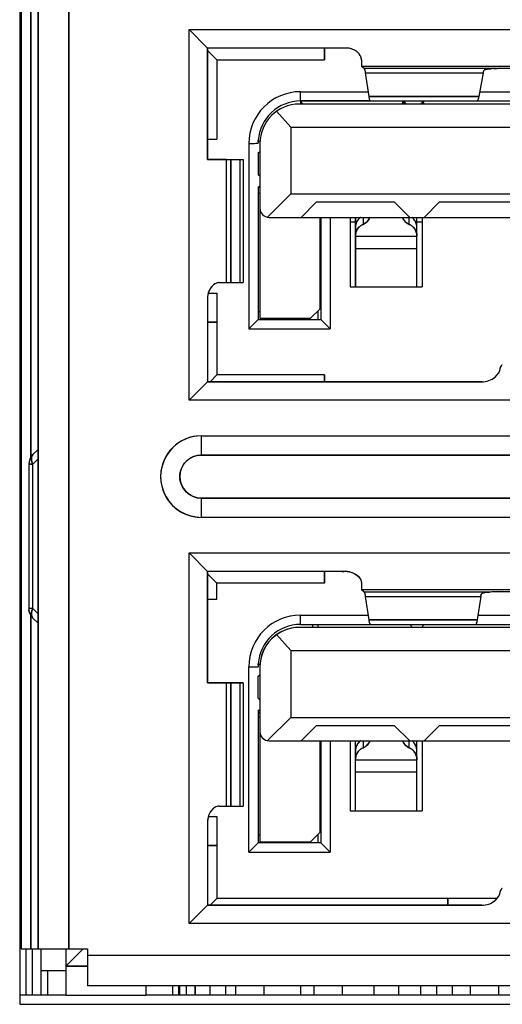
# Model space of a CAD drawing. Header units: millimetres. Extents: x 0 to 1750, y -1720 to 477.
# Tile 297 of 317: x 681 to 689, y -69 to -53. Entities that reach past the tile are written whole.
import ezdxf

# ---------------------------------------------------------------- set-up
doc = ezdxf.new("R2010")
doc.units = ezdxf.units.MM
doc.header["$LTSCALE"] = 92.51
for name, color, linetype in [('101305744_DXF_CONTINUOUS_LINE', 7, 'CONTINUOUS'), ('_101305744_1DXF_CONTINUOUS_LINE', 7, 'CONTINUOUS'), ('DE-11-072043DXF_CONTINUOUS_LINE', 7, 'CONTINUOUS'), ('DE-19-009523DXF_CONTINUOUS_LINE', 7, 'CONTINUOUS'), ('MANIFOLD_SOLDXF_CONTINUOUS_LINE', 7, 'CONTINUOUS'), ('SOT457_M_1_1DXF_CONTINUOUS_LINE', 7, 'CONTINUOUS')]:
    doc.layers.add(name, color=color, linetype=linetype)

msp = doc.modelspace()

# ---------------------------------------------------------------- linework, layer by layer
at = {"layer": '101305744_DXF_CONTINUOUS_LINE'}
for p, q in [((681.741, -38.893), (681.741, -68.505)), ((681.241, -68.505), (681.241, -39.284)), ((680.966, -39.805), (680.966, -68.505)), ((681.123, -48.392), (681.123, -60.519)), ((683.691, -59.595), (683.691, -53.575)), ((683.991, -53.875), (683.691, -53.575)), ((683.691, -53.575), (697.091, -53.575)), ((683.991, -53.875), (683.991, -55.685)), ((686.241, -53.875), (683.991, -53.875)), ((685.891, -53.875), (685.891, -54.065)), ((684.141, -54.065), (683.991, -53.915)), ((684.141, -54.065), (684.141, -55.355)), ((684.141, -54.065), (685.891, -54.065)), ((686.491, -54.065), (686.491, -54.174)), ((686.533, -54.21), (686.491, -54.174)), ((694.491, -54.174), (686.491, -54.174)), ((688.606, -54.21), (686.533, -54.21)), ((686.535, -54.213), (686.538, -54.217)), ((686.614, -54.664), (686.553, -54.28)), ((686.553, -54.28), (688.466, -54.28)), ((688.466, -54.28), (688.394, -54.664)), ((685.501, -54.735), (685.501, -54.585)), ((685.501, -54.585), (686.601, -54.585)), ((686.614, -54.664), (688.394, -54.664)), ((688.408, -54.585), (692.573, -54.585)), ((695.301, -54.785), (685.481, -54.785)), ((685.501, -54.735), (685.501, -54.785)), ((685.539, -54.785), (685.501, -54.735)), ((685.501, -54.735), (689.176, -54.735)), ((686.637, -54.735), (686.636, -54.735)), ((687.151, -54.785), (687.171, -54.735)), ((687.171, -54.735), (687.171, -54.785)), ((687.171, -54.735), (687.208, -54.785)), ((687.491, -54.735), (687.453, -54.785)), ((687.491, -54.735), (687.491, -54.785)), ((687.51, -54.785), (687.491, -54.735)), ((688.367, -54.735), (688.366, -54.735)), ((685.112, -54.902), (685.341, -55.16)), ((685.341, -55.16), (685.341, -56.245)), ((685.341, -55.16), (695.441, -55.16)), ((683.991, -55.355), (684.141, -55.355)), ((684.661, -55.425), (684.661, -58.435)), ((684.812, -55.376), (684.811, -55.4)), ((684.812, -55.376), (684.841, -55.394)), ((684.841, -55.425), (684.841, -58.265)), ((684.811, -55.575), (684.841, -55.556)), ((684.811, -55.575), (684.811, -55.935)), ((683.991, -55.685), (684.291, -55.685)), ((684.291, -55.685), (684.291, -57.685)), ((684.307, -55.685), (684.568, -55.685)), ((684.367, -57.685), (684.367, -55.685)), ((684.521, -57.685), (684.521, -55.685)), ((684.568, -55.685), (684.568, -57.685)), ((684.841, -55.954), (684.811, -55.935)), ((684.811, -56.135), (684.841, -56.116)), ((684.811, -56.135), (684.811, -58.285)), ((684.811, -56.135), (684.841, -56.135)), ((684.811, -56.235), (684.841, -56.235)), ((685.341, -56.245), (684.963, -56.623)), ((685.341, -56.245), (695.441, -56.245)), ((685.758, -56.375), (685.508, -56.625)), ((685.758, -56.375), (687.023, -56.375)), ((687.273, -56.625), (687.023, -56.375)), ((687.758, -56.375), (687.508, -56.625)), ((687.758, -56.375), (689.023, -56.375)), ((684.991, -56.625), (695.791, -56.625)), ((685.811, -56.625), (685.811, -58.115)), ((685.831, -56.632), (685.811, -56.666)), ((685.811, -56.697), (685.831, -56.697)), ((685.831, -56.625), (685.831, -58.285)), ((685.981, -56.625), (685.981, -58.435)), ((686.306, -56.625), (686.306, -57.755)), ((686.306, -56.697), (686.391, -56.697)), ((686.391, -57.755), (686.391, -56.625)), ((686.516, -56.625), (686.516, -56.74)), ((687.266, -56.74), (687.266, -56.625)), ((687.391, -57.755), (687.391, -56.625)), ((687.391, -56.697), (687.476, -56.697)), ((687.476, -56.625), (687.476, -57.755)), ((686.391, -56.933), (687.391, -56.933)), ((686.391, -57.13), (687.391, -57.13)), ((684.18, -57.685), (684.291, -57.685)), ((684.292, -57.685), (684.568, -57.685)), ((684.002, -57.855), (684.141, -57.855)), ((684.141, -57.855), (684.141, -59.185)), ((686.306, -57.755), (687.476, -57.755)), ((683.991, -57.935), (683.991, -59.295)), ((684.811, -58.155), (684.841, -58.155)), ((685.661, -58.265), (685.811, -58.115)), ((685.781, -58.145), (685.781, -58.285)), ((683.991, -58.325), (684.141, -58.325)), ((684.661, -58.435), (684.811, -58.285)), ((684.811, -58.285), (685.831, -58.285)), ((684.841, -58.265), (685.661, -58.265)), ((685.066, -58.265), (685.051, -58.285)), ((685.351, -58.285), (685.336, -58.265)), ((685.981, -58.435), (685.831, -58.285)), ((684.661, -58.435), (685.981, -58.435)), ((683.691, -59.595), (683.991, -59.295)), ((683.991, -59.295), (688.443, -59.295)), ((684.031, -59.295), (684.141, -59.185)), ((685.891, -59.185), (684.141, -59.185)), ((685.891, -59.185), (685.891, -59.295)), ((697.091, -59.595), (683.691, -59.595)), ((683.891, -60.485), (683.891, -60.173)), ((683.891, -60.173), (696.891, -60.173)), ((681.155, -60.479), (681.241, -60.393)), ((681.153, -60.634), (681.241, -60.547)), ((696.891, -60.485), (683.891, -60.485)), ((681.091, -60.634), (681.091, -62.976)), ((681.091, -60.634), (681.153, -60.634)), ((681.153, -62.976), (681.153, -60.634)), ((683.891, -61.497), (683.891, -61.185)), ((683.891, -61.185), (696.891, -61.185)), ((696.891, -61.497), (683.891, -61.497)), ((683.691, -68.095), (683.691, -62.075)), ((683.691, -62.075), (683.991, -62.375)), ((683.691, -62.075), (697.091, -62.075)), ((683.991, -62.375), (683.991, -64.185)), ((686.241, -62.375), (683.991, -62.375)), ((684.141, -62.565), (683.991, -62.415)), ((685.891, -62.375), (685.891, -62.565)), ((684.141, -62.825), (684.141, -62.565)), ((685.891, -62.565), (684.141, -62.565)), ((686.491, -62.565), (686.491, -62.674)), ((686.533, -62.71), (686.491, -62.674)), ((694.491, -62.674), (686.491, -62.674)), ((683.991, -62.825), (684.141, -62.825)), ((688.567, -62.71), (686.533, -62.71)), ((686.535, -62.713), (686.538, -62.717)), ((686.614, -63.164), (686.553, -62.78)), ((686.553, -62.78), (688.428, -62.78)), ((688.428, -62.78), (688.368, -63.164)), ((681.153, -62.976), (681.091, -62.976)), ((681.241, -63.063), (681.153, -62.976)), ((681.123, -63.091), (681.123, -68.505)), ((681.155, -63.132), (681.241, -63.217)), ((685.501, -63.235), (685.501, -63.085)), ((685.501, -63.085), (686.601, -63.085)), ((688.38, -63.085), (692.601, -63.085)), ((695.301, -63.285), (685.481, -63.285)), ((685.501, -63.235), (689.276, -63.235)), ((685.701, -63.285), (685.701, -63.235)), ((685.781, -63.235), (685.781, -63.285)), ((686.614, -63.164), (688.368, -63.164)), ((686.637, -63.235), (686.636, -63.235)), ((687.316, -63.285), (687.276, -63.235)), ((687.506, -63.235), (687.465, -63.285)), ((688.346, -63.235), (688.344, -63.235)), ((688.367, -63.166), (688.363, -63.188)), ((685.112, -63.402), (685.341, -63.66)), ((685.341, -63.66), (685.341, -64.745)), ((685.341, -63.66), (695.441, -63.66)), ((684.661, -66.935), (684.661, -63.925)), ((684.812, -63.876), (684.811, -63.9)), ((684.841, -63.894), (684.812, -63.876)), ((684.841, -63.925), (684.841, -66.765)), ((684.811, -64.075), (684.841, -64.056)), ((684.811, -64.435), (684.811, -64.075)), ((683.991, -64.185), (684.291, -64.185)), ((684.291, -64.185), (684.291, -66.185)), ((684.307, -64.185), (684.568, -64.185)), ((684.367, -66.185), (684.367, -64.185)), ((684.521, -66.185), (684.521, -64.185)), ((684.568, -64.185), (684.568, -66.185)), ((684.811, -64.435), (684.841, -64.454)), ((684.811, -64.635), (684.841, -64.616)), ((684.811, -64.635), (684.811, -66.785)), ((684.811, -64.635), (684.841, -64.635)), ((684.811, -64.735), (684.84, -64.735)), ((685.341, -64.745), (684.963, -65.123)), ((685.341, -64.745), (695.441, -64.745)), ((685.758, -64.875), (685.508, -65.125)), ((685.758, -64.875), (687.023, -64.875)), ((687.273, -65.125), (687.023, -64.875)), ((687.758, -64.875), (687.508, -65.125)), ((687.758, -64.875), (689.023, -64.875)), ((684.991, -65.125), (695.791, -65.125)), ((685.811, -65.125), (685.811, -66.615)), ((685.831, -65.125), (685.831, -66.785)), ((685.981, -65.125), (685.981, -66.935)), ((686.306, -65.125), (686.306, -66.265)), ((686.391, -66.265), (686.391, -65.125)), ((686.516, -65.125), (686.516, -65.24)), ((687.266, -65.24), (687.266, -65.125)), ((687.391, -66.265), (687.391, -65.125)), ((687.476, -65.125), (687.476, -66.265)), ((686.391, -65.433), (687.391, -65.433)), ((686.391, -65.63), (687.391, -65.63)), ((684.18, -66.185), (684.291, -66.185)), ((684.292, -66.185), (684.568, -66.185)), ((684.002, -66.355), (684.141, -66.355)), ((684.141, -66.355), (684.141, -67.685)), ((686.306, -66.265), (687.476, -66.265)), ((683.991, -66.435), (683.991, -67.795)), ((684.811, -66.655), (684.841, -66.655)), ((685.661, -66.765), (685.811, -66.615)), ((685.781, -66.645), (685.781, -66.785)), ((683.991, -66.825), (684.141, -66.825)), ((684.661, -66.935), (684.811, -66.785)), ((685.831, -66.785), (684.811, -66.785)), ((684.841, -66.765), (685.661, -66.765)), ((685.066, -66.765), (685.051, -66.785)), ((685.336, -66.765), (685.351, -66.785)), ((685.558, -66.765), (685.553, -66.785)), ((685.981, -66.935), (685.831, -66.785)), ((684.661, -66.935), (685.981, -66.935)), ((683.691, -68.095), (683.991, -67.795)), ((683.991, -67.795), (688.443, -67.795)), ((684.031, -67.795), (684.141, -67.685)), ((688.693, -67.685), (684.141, -67.685)), ((687.891, -67.685), (687.891, -67.795)), ((697.091, -68.095), (683.691, -68.095)), ((680.966, -68.505), (682.041, -68.505)), ((681.041, -68.505), (681.041, -69.255)), ((681.141, -68.505), (681.141, -69.255)), ((681.291, -68.855), (681.291, -68.505)), ((681.691, -68.505), (681.691, -69.255)), ((681.691, -68.785), (681.97, -68.505)), ((682.041, -68.505), (682.041, -69.105)), ((681.726, -68.75), (681.761, -68.715)), ((682.041, -68.605), (698.741, -68.605)), ((681.291, -69.255), (681.291, -68.855)), ((681.291, -68.855), (681.691, -68.855)), ((681.391, -68.855), (681.391, -69.255)), ((681.691, -68.785), (681.692, -68.784)), ((682.041, -68.785), (681.691, -68.785)), ((681.692, -68.784), (681.713, -68.763)), ((698.741, -69.105), (682.041, -69.105)), ((682.991, -69.105), (682.991, -69.255)), ((683.421, -69.105), (683.421, -69.255)), ((683.541, -69.255), (683.541, -69.105)), ((683.641, -69.105), (683.641, -69.255)), ((683.791, -69.105), (683.791, -69.255)), ((684.446, -69.105), (684.446, -69.255)), ((684.906, -69.105), (684.906, -69.255)), ((685.501, -69.105), (685.501, -69.255)), ((685.716, -69.105), (685.716, -69.255)), ((686.176, -69.105), (686.176, -69.255)), ((686.691, -69.105), (686.691, -69.255)), ((687.091, -69.105), (687.091, -69.255)), ((687.446, -69.105), (687.446, -69.255)), ((688.256, -69.105), (688.256, -69.255)), ((688.716, -69.105), (688.716, -69.255)), ((681.691, -69.255), (682.991, -69.255))]:
    msp.add_line(p, q, dxfattribs=at)
msp.add_lwpolyline([(681.889, -68.586), (681.921, -68.554), (681.955, -68.52), (681.97, -68.505)], dxfattribs=at)
for centre, radius, start, end in [((686.238, -54.188), 0.313, 86.7623, 89.5223), ((686.248, -54.148), 0.271, 56.4651, 60.4902), ((686.25, -54.145), 0.267, 54.3053, 56.458), ((686.252, -54.141), 0.263, 51.7548, 54.3074), ((686.257, -54.136), 0.256, 48.7482, 51.7586), ((686.262, -54.13), 0.248, 46.5674, 48.7451), ((686.268, -54.123), 0.239, 43.9761, 46.5712), ((688.809, -54.336), 0.346, 165.379, 166.4592), ((688.731, -57.802), 3.594, 91.6108, 91.9901), ((688.748, -58.413), 4.205, 91.2766, 91.6128), ((688.758, -58.824), 4.617, 91.1185, 91.2796), ((688.766, -59.266), 5.058, 90.6675, 91.1149), ((688.77, -59.587), 5.38, 90.5262, 90.6717), ((685.501, -55.425), 0.84, 90, 180), ((685.501, -55.425), 0.69, 90, 175.9348), ((685.481, -55.425), 0.64, 90, 180), ((686.7, -54.694), 0.0786, 200.8346, 201.7635), ((688.314, -54.693), 0.0705, 334.0964, 335.5097), ((688.199, -54.65), 0.193, 342.2004, 342.6261), ((684.991, -56.475), 0.15, 180, 270), ((686.592, -56.921), 0.196, 112.7677, 118.4919), ((687.346, -56.551), 0.204, 202.7056, 208.4497), ((687.19, -56.921), 0.196, 61.5081, 67.2328), ((684.276, -57.935), 0.285, 174.9779, 180.0059), ((688.848, -59.078), 0.0969, 138.0282, 139.8767), ((683.891, -60.835), 0.662, 90, 270), ((681.309, -60.635), 0.219, 169.3817, 174.5516), ((681.315, -60.636), 0.224, 159.6457, 169.3693), ((681.316, -60.637), 0.226, 154.5282, 159.6611), ((681.314, -60.636), 0.224, 144.8042, 154.545), ((681.309, -60.632), 0.218, 139.6447, 144.7901), ((681.306, -60.629), 0.213, 135.0538, 139.6434), ((683.891, -60.835), 0.35, 90, 270), ((681.304, -60.634), 0.213, 174.5495, 179.9428), ((686.238, -62.648), 0.273, 87.5261, 89.5169), ((686.394, -62.566), 0.0965, 0.873, 3.2095), ((688.843, -62.837), 0.419, 167.9407, 168.7997), ((688.698, -66.483), 3.775, 91.3972, 91.9746), ((688.713, -67.091), 4.384, 91.2704, 91.4092), ((688.721, -67.459), 4.752, 90.9534, 91.2683), ((688.729, -67.955), 5.248, 90.5128, 90.953), ((681.303, -62.976), 0.213, 180.0536, 184.6511), ((681.392, -63.093), 0.266, 153.9007, 158.6812), ((681.306, -62.982), 0.213, 220.3771, 224.9465), ((685.501, -63.925), 0.84, 90, 180), ((685.501, -63.925), 0.69, 90, 175.9348), ((685.481, -63.925), 0.64, 90, 180), ((686.7, -63.194), 0.0786, 200.8346, 201.7635), ((688.282, -63.194), 0.0779, 338.0085, 339.2609), ((688.144, -63.152), 0.222, 345.0324, 345.4358), ((687.54, -63.033), 0.838, 350.8848, 351.032), ((684.676, -64.365), 0.34, 293.4133, 299.1003), ((684.991, -64.975), 0.15, 180, 270), ((687.354, -65.047), 0.214, 202.9755, 208.4694), ((686.587, -65.412), 0.186, 112.5821, 118.5848), ((687.194, -65.412), 0.186, 61.4151, 67.4178), ((688.848, -67.578), 0.0969, 138.0282, 139.8771)]:
    msp.add_arc(centre, radius, start, end, dxfattribs=at)
for points in [[(686.381, -53.912), (686.343, -53.891), (686.299, -53.878), (686.256, -53.876)], [(686.549, -54.256), (686.55, -54.264), (686.552, -54.272), (686.553, -54.28)], [(688.466, -54.28), (688.468, -54.272), (688.47, -54.263), (688.472, -54.255)], [(688.473, -54.248), (688.474, -54.246), (688.475, -54.243), (688.477, -54.24)], [(688.477, -54.24), (688.479, -54.238), (688.481, -54.235), (688.484, -54.233)], [(688.394, -54.664), (688.392, -54.672), (688.39, -54.68), (688.388, -54.688)], [(686.627, -54.722), (686.625, -54.718), (686.624, -54.713), (686.622, -54.708)], [(688.377, -54.724), (688.376, -54.726), (688.374, -54.729), (688.372, -54.732)], [(688.383, -54.709), (688.381, -54.713), (688.38, -54.718), (688.378, -54.722)], [(688.388, -54.688), (688.387, -54.695), (688.385, -54.701), (688.383, -54.707)], [(684.661, -55.425), (684.711, -55.423), (684.761, -55.424), (684.811, -55.422)], [(684.811, -55.4), (684.811, -55.407), (684.811, -55.415), (684.811, -55.422)], [(686.498, -56.748), (686.481, -56.758), (686.465, -56.769), (686.452, -56.783)], [(687.33, -56.783), (687.316, -56.769), (687.3, -56.758), (687.283, -56.748)], [(686.452, -56.783), (686.433, -56.802), (686.418, -56.825), (686.407, -56.849)], [(687.374, -56.849), (687.364, -56.825), (687.348, -56.802), (687.33, -56.783)], [(688.741, -59.077), (688.745, -59.066), (688.75, -59.055), (688.756, -59.044)], [(681.137, -60.593), (681.136, -60.587), (681.134, -60.58), (681.133, -60.573)], [(681.153, -60.634), (681.147, -60.621), (681.141, -60.607), (681.137, -60.593)], [(686.549, -62.756), (686.55, -62.764), (686.552, -62.772), (686.553, -62.78)], [(688.428, -62.78), (688.429, -62.772), (688.431, -62.764), (688.433, -62.756)], [(688.434, -62.75), (688.434, -62.747), (688.436, -62.744), (688.437, -62.741)], [(688.437, -62.741), (688.439, -62.738), (688.441, -62.736), (688.444, -62.734)], [(681.091, -62.993), (681.095, -63.039), (681.114, -63.084), (681.144, -63.119)], [(681.133, -63.037), (681.135, -63.023), (681.139, -63.01), (681.144, -62.997)], [(686.627, -63.222), (686.625, -63.218), (686.624, -63.213), (686.622, -63.208)], [(688.354, -63.224), (688.353, -63.226), (688.352, -63.229), (688.35, -63.232)], [(688.359, -63.209), (688.357, -63.213), (688.356, -63.218), (688.355, -63.222)], [(688.363, -63.188), (688.362, -63.194), (688.361, -63.201), (688.359, -63.207)], [(684.661, -63.925), (684.711, -63.923), (684.761, -63.924), (684.811, -63.922)], [(684.811, -63.9), (684.811, -63.907), (684.811, -63.915), (684.811, -63.922)], [(686.452, -65.283), (686.433, -65.302), (686.418, -65.325), (686.407, -65.349)], [(686.498, -65.248), (686.481, -65.258), (686.465, -65.269), (686.452, -65.283)], [(687.329, -65.283), (687.316, -65.269), (687.3, -65.258), (687.283, -65.248)], [(687.374, -65.349), (687.363, -65.325), (687.348, -65.302), (687.329, -65.283)], [(688.741, -67.577), (688.745, -67.566), (688.75, -67.555), (688.756, -67.544)]]:
    msp.add_open_spline(points, degree=3, dxfattribs=at)
for points, knots in [([(686.491, -54.065), (686.49, -54.056), (686.485, -54.016), (686.462, -53.98), (686.44, -53.957)], [0, 0, 0, 0, 0.213719, 1, 1, 1, 1]), ([(692.26, -54.208), (691.966, -54.205), (690.787, -54.197), (689.607, -54.2), (688.721, -54.208)], [0, 0, 0, 0, 0.24902, 1, 1, 1, 1]), ([(686.533, -54.21), (686.533, -54.21), (686.534, -54.211), (686.535, -54.212), (686.535, -54.213)], [0, 0, 0, 0, 0.464146, 1, 1, 1, 1]), ([(686.538, -54.217), (686.539, -54.219), (686.544, -54.232), (686.547, -54.245), (686.549, -54.256)], [0, 0, 0, 0, 0.179334, 1, 1, 1, 1]), ([(688.484, -54.233), (688.497, -54.223), (688.54, -54.213), (688.581, -54.211), (688.606, -54.21)], [0, 0, 0, 0, 0.38903, 1, 1, 1, 1]), ([(686.622, -54.708), (686.622, -54.705), (686.618, -54.691), (686.615, -54.675), (686.614, -54.664)], [0, 0, 0, 0, 0.207934, 1, 1, 1, 1]), ([(686.636, -54.735), (686.635, -54.735), (686.631, -54.732), (686.629, -54.727), (686.627, -54.723)], [0, 0, 0, 0, 0.165148, 1, 1, 1, 1]), ([(688.372, -54.732), (688.371, -54.732), (688.37, -54.734), (688.368, -54.735), (688.367, -54.735)], [0, 0, 0, 0, 0.551698, 1, 1, 1, 1]), ([(686.474, -56.625), (686.45, -56.644), (686.406, -56.695), (686.392, -56.761), (686.391, -56.795)], [0, 0, 0, 0, 0.474562, 1, 1, 1, 1]), ([(686.624, -56.63), (686.619, -56.643), (686.594, -56.689), (686.551, -56.725), (686.516, -56.74)], [0, 0, 0, 0, 0.263948, 1, 1, 1, 1]), ([(687.266, -56.74), (687.235, -56.727), (687.197, -56.697), (687.172, -56.659), (687.166, -56.649)], [0, 0, 0, 0, 0.738397, 1, 1, 1, 1]), ([(687.391, -56.795), (687.39, -56.761), (687.376, -56.695), (687.332, -56.644), (687.307, -56.625)], [0, 0, 0, 0, 0.525437, 1, 1, 1, 1]), ([(686.407, -56.849), (686.405, -56.856), (686.395, -56.883), (686.391, -56.911), (686.391, -56.933)], [0, 0, 0, 0, 0.238723, 1, 1, 1, 1]), ([(687.391, -56.933), (687.39, -56.926), (687.389, -56.897), (687.382, -56.869), (687.374, -56.849)], [0, 0, 0, 0, 0.264799, 1, 1, 1, 1]), ([(684.18, -57.685), (684.136, -57.685), (684.037, -57.749), (683.997, -57.851), (683.992, -57.91)], [0, 0, 0, 0, 0.430562, 1, 1, 1, 1]), ([(688.443, -59.295), (688.519, -59.295), (688.652, -59.253), (688.739, -59.132), (688.741, -59.077)], [0, 0, 0, 0, 0.580382, 1, 1, 1, 1]), ([(688.756, -59.044), (688.757, -59.041), (688.763, -59.031), (688.769, -59.022), (688.774, -59.016)], [0, 0, 0, 0, 0.275871, 1, 1, 1, 1]), ([(681.133, -60.573), (681.131, -60.564), (681.128, -60.531), (681.138, -60.495), (681.155, -60.479)], [0, 0, 0, 0, 0.287936, 1, 1, 1, 1]), ([(686.25, -62.375), (686.311, -62.378), (686.419, -62.414), (686.488, -62.514), (686.49, -62.561)], [0, 0, 0, 0, 0.566043, 1, 1, 1, 1]), ([(686.533, -62.71), (686.533, -62.71), (686.534, -62.711), (686.535, -62.712), (686.535, -62.713)], [0, 0, 0, 0, 0.464146, 1, 1, 1, 1]), ([(686.538, -62.717), (686.539, -62.719), (686.544, -62.732), (686.547, -62.745), (686.549, -62.756)], [0, 0, 0, 0, 0.179334, 1, 1, 1, 1]), ([(688.444, -62.734), (688.456, -62.724), (688.5, -62.713), (688.541, -62.711), (688.567, -62.71)], [0, 0, 0, 0, 0.386689, 1, 1, 1, 1]), ([(692.299, -62.708), (691.998, -62.705), (690.793, -62.697), (689.588, -62.7), (688.683, -62.708)], [0, 0, 0, 0, 0.249058, 1, 1, 1, 1]), ([(681.155, -63.132), (681.15, -63.126), (681.13, -63.099), (681.128, -63.062), (681.133, -63.037)], [0, 0, 0, 0, 0.226151, 1, 1, 1, 1]), ([(686.622, -63.208), (686.622, -63.205), (686.618, -63.191), (686.615, -63.175), (686.614, -63.164)], [0, 0, 0, 0, 0.207934, 1, 1, 1, 1]), ([(686.636, -63.235), (686.635, -63.235), (686.631, -63.232), (686.629, -63.227), (686.627, -63.223)], [0, 0, 0, 0, 0.165148, 1, 1, 1, 1]), ([(688.35, -63.232), (688.349, -63.232), (688.348, -63.234), (688.346, -63.235), (688.346, -63.235)], [0, 0, 0, 0, 0.564896, 1, 1, 1, 1]), ([(686.474, -65.125), (686.45, -65.143), (686.406, -65.194), (686.391, -65.26), (686.391, -65.295)], [0, 0, 0, 0, 0.468672, 1, 1, 1, 1]), ([(686.624, -65.13), (686.618, -65.143), (686.594, -65.189), (686.551, -65.225), (686.516, -65.24)], [0, 0, 0, 0, 0.268277, 1, 1, 1, 1]), ([(687.266, -65.24), (687.256, -65.236), (687.215, -65.215), (687.183, -65.179), (687.166, -65.149)], [0, 0, 0, 0, 0.239844, 1, 1, 1, 1]), ([(687.391, -65.295), (687.39, -65.26), (687.375, -65.194), (687.331, -65.143), (687.307, -65.125)], [0, 0, 0, 0, 0.53133, 1, 1, 1, 1]), ([(686.407, -65.349), (686.405, -65.356), (686.395, -65.382), (686.391, -65.411), (686.391, -65.433)], [0, 0, 0, 0, 0.23766, 1, 1, 1, 1]), ([(687.391, -65.433), (687.39, -65.426), (687.389, -65.397), (687.382, -65.369), (687.374, -65.349)], [0, 0, 0, 0, 0.265832, 1, 1, 1, 1]), ([(684.18, -66.185), (684.132, -66.185), (684.027, -66.258), (683.991, -66.372), (683.991, -66.435)], [0, 0, 0, 0, 0.431466, 1, 1, 1, 1]), ([(688.443, -67.795), (688.519, -67.795), (688.652, -67.753), (688.739, -67.632), (688.741, -67.577)], [0, 0, 0, 0, 0.580382, 1, 1, 1, 1]), ([(688.756, -67.544), (688.757, -67.541), (688.763, -67.531), (688.769, -67.522), (688.774, -67.516)], [0, 0, 0, 0, 0.275871, 1, 1, 1, 1])]:
    msp.add_open_spline(points, degree=3, knots=knots, dxfattribs=at)
at = {"layer": '_101305744_1DXF_CONTINUOUS_LINE'}
for p, q in [((681.241, -60.393), (681.155, -60.479)), ((681.153, -60.634), (681.241, -60.547)), ((681.091, -60.634), (681.091, -62.976)), ((681.153, -60.634), (681.091, -60.634)), ((681.153, -62.976), (681.153, -60.634)), ((681.153, -62.976), (681.091, -62.976)), ((681.241, -63.063), (681.153, -62.976)), ((681.155, -63.132), (681.241, -63.217)), ((681.041, -68.505), (681.041, -69.255)), ((681.141, -68.505), (681.141, -69.255)), ((681.291, -69.255), (681.291, -68.855)), ((683.541, -69.255), (683.541, -69.105)), ((683.641, -69.105), (683.641, -69.255)), ((683.791, -69.255), (683.791, -69.105))]:
    msp.add_line(p, q, dxfattribs=at)
for centre, radius, start, end in [((681.309, -60.635), 0.218, 170.2109, 174.5547), ((681.314, -60.636), 0.224, 160.4552, 169.3723), ((681.311, -60.635), 0.221, 169.3909, 170.2174), ((681.316, -60.637), 0.226, 159.6612, 160.4693), ((681.316, -60.637), 0.226, 155.3354, 159.661), ((681.316, -60.637), 0.226, 154.5274, 155.3351), ((681.314, -60.636), 0.224, 145.625, 154.5414), ((681.312, -60.634), 0.221, 144.7806, 145.6064), ((681.31, -60.632), 0.218, 140.4442, 144.7871), ((681.308, -60.631), 0.216, 139.6346, 140.4373), ((681.306, -60.629), 0.213, 135.0535, 139.6432), ((681.208, -60.532), 0.0752, 135, 135.5382), ((681.306, -60.635), 0.216, 174.5615, 175.3639), ((681.303, -60.634), 0.213, 175.3553, 179.9465), ((681.303, -62.976), 0.213, 180.0536, 184.6511), ((681.306, -62.982), 0.213, 220.3771, 224.9466), ((681.209, -63.078), 0.0757, 219.0759, 224.9896)]:
    msp.add_arc(centre, radius, start, end, dxfattribs=at)
for points, knots in [([(681.155, -60.479), (681.147, -60.487), (681.134, -60.508), (681.128, -60.547), (681.135, -60.59), (681.146, -60.619), (681.153, -60.634)], [0, 0, 0, 0, 0.206031, 0.435331, 0.699858, 1, 1, 1, 1]), ([(681.153, -62.976), (681.146, -62.99), (681.136, -63.018), (681.129, -63.059), (681.132, -63.096), (681.143, -63.118), (681.15, -63.126)], [0, 0, 0, 0, 0.297737, 0.562313, 0.79336, 1, 1, 1, 1])]:
    msp.add_open_spline(points, degree=3, knots=knots, dxfattribs=at)
msp.add_open_spline([(681.144, -63.119), (681.114, -63.084), (681.095, -63.039), (681.091, -62.993)], degree=3, dxfattribs=at)
at = {"layer": 'DE-11-072043DXF_CONTINUOUS_LINE'}
for p, q in [((680.941, -37.905), (680.941, -69.405)), ((680.941, -69.405), (699.841, -69.405))]:
    msp.add_line(p, q, dxfattribs=at)
at = {"layer": 'DE-19-009523DXF_CONTINUOUS_LINE'}
for p, q in [((681.691, -69.255), (680.941, -69.255)), ((681.691, -69.255), (680.941, -69.255)), ((697.791, -69.255), (682.991, -69.255)), ((697.791, -69.255), (682.991, -69.255))]:
    msp.add_line(p, q, dxfattribs=at)
at = {"layer": 'MANIFOLD_SOLDXF_CONTINUOUS_LINE'}
for p, q in [((681.741, -68.505), (681.741, -38.892)), ((681.241, -39.284), (681.241, -68.505)), ((680.966, -39.805), (680.966, -68.505)), ((681.123, -60.519), (681.123, -48.392)), ((683.691, -59.595), (683.691, -53.575)), ((683.991, -53.875), (683.691, -53.575)), ((683.691, -53.575), (697.091, -53.575)), ((683.991, -55.685), (683.991, -53.875)), ((684.224, -53.875), (683.991, -53.875)), ((684.256, -53.875), (684.224, -53.875)), ((684.256, -53.875), (684.224, -53.875)), ((686.167, -53.875), (684.256, -53.875)), ((685.891, -54.065), (685.891, -53.875)), ((686.213, -53.875), (686.167, -53.875)), ((686.24, -53.875), (686.213, -53.875)), ((684.141, -54.065), (683.991, -53.915)), ((684.141, -54.065), (684.141, -55.355)), ((684.141, -54.065), (685.891, -54.065)), ((686.491, -54.065), (686.491, -54.174)), ((686.533, -54.21), (686.491, -54.174)), ((694.491, -54.174), (686.491, -54.174)), ((688.606, -54.21), (686.533, -54.21)), ((686.614, -54.664), (686.553, -54.28)), ((686.553, -54.28), (688.466, -54.28)), ((688.466, -54.28), (688.394, -54.664)), ((688.635, -54.209), (688.694, -54.208)), ((688.723, -54.208), (688.721, -54.208)), ((685.501, -54.735), (685.501, -54.585)), ((685.501, -54.585), (686.601, -54.585)), ((688.394, -54.664), (686.614, -54.664)), ((688.394, -54.664), (688.393, -54.665)), ((688.408, -54.585), (692.573, -54.585)), ((695.301, -54.785), (685.481, -54.785)), ((685.501, -54.735), (685.501, -54.785)), ((685.539, -54.785), (685.501, -54.735)), ((686.637, -54.735), (685.501, -54.735)), ((686.637, -54.735), (686.636, -54.735)), ((686.637, -54.735), (688.366, -54.735)), ((687.151, -54.785), (687.171, -54.735)), ((687.171, -54.735), (687.171, -54.785)), ((687.171, -54.735), (687.208, -54.785)), ((687.491, -54.735), (687.453, -54.785)), ((687.491, -54.735), (687.491, -54.785)), ((687.51, -54.785), (687.491, -54.735)), ((688.366, -54.735), (689.176, -54.735)), ((688.367, -54.735), (688.366, -54.735)), ((688.388, -54.688), (688.388, -54.689)), ((688.388, -54.688), (688.388, -54.689)), ((685.112, -54.902), (685.341, -55.16)), ((685.341, -55.16), (685.341, -56.245)), ((685.341, -55.16), (695.441, -55.16)), ((683.991, -55.355), (684.141, -55.355)), ((684.661, -55.425), (684.661, -58.435)), ((684.812, -55.376), (684.841, -55.394)), ((684.841, -55.425), (684.841, -58.265)), ((684.811, -55.575), (684.841, -55.556)), ((684.811, -55.575), (684.811, -55.935)), ((684.291, -55.685), (683.991, -55.685)), ((684.291, -55.685), (684.291, -57.685)), ((684.292, -55.685), (684.568, -55.685)), ((684.367, -55.685), (684.367, -57.685)), ((684.521, -57.685), (684.521, -55.685)), ((684.568, -55.685), (684.568, -57.685)), ((684.841, -55.954), (684.811, -55.935)), ((684.811, -56.135), (684.841, -56.116)), ((684.811, -56.135), (684.811, -58.285)), ((684.811, -56.135), (684.841, -56.135)), ((685.341, -56.245), (684.963, -56.623)), ((685.341, -56.245), (695.441, -56.245)), ((685.758, -56.375), (685.508, -56.625)), ((685.758, -56.375), (687.023, -56.375)), ((687.273, -56.625), (687.023, -56.375)), ((687.758, -56.375), (687.508, -56.625)), ((687.758, -56.375), (689.023, -56.375)), ((684.991, -56.625), (695.791, -56.625)), ((685.811, -56.625), (685.811, -58.115)), ((685.828, -56.635), (685.811, -56.666)), ((685.811, -56.697), (685.831, -56.697)), ((685.831, -56.625), (685.831, -58.285)), ((685.981, -56.625), (685.981, -58.435)), ((686.306, -56.625), (686.306, -57.755)), ((686.306, -56.697), (686.391, -56.697)), ((686.391, -56.625), (686.391, -57.755)), ((686.516, -56.625), (686.516, -56.74)), ((687.266, -56.74), (687.266, -56.625)), ((687.391, -57.755), (687.391, -56.625)), ((687.391, -56.697), (687.476, -56.697)), ((687.476, -56.625), (687.476, -57.755)), ((686.391, -56.933), (687.391, -56.933)), ((686.391, -57.13), (687.391, -57.13)), ((684.18, -57.685), (684.291, -57.685)), ((684.292, -57.685), (684.568, -57.685)), ((684.002, -57.855), (684.141, -57.855)), ((684.141, -57.855), (684.141, -59.185)), ((686.306, -57.755), (687.476, -57.755)), ((683.991, -57.935), (683.991, -57.938)), ((683.991, -57.938), (683.991, -57.942)), ((683.991, -57.942), (683.991, -57.947)), ((683.991, -57.947), (683.991, -57.952)), ((683.991, -57.952), (683.991, -57.958)), ((683.991, -57.958), (683.991, -58.196)), ((683.991, -58.196), (683.991, -59.295)), ((684.811, -58.155), (684.84, -58.155)), ((685.811, -58.115), (685.661, -58.265)), ((685.781, -58.145), (685.781, -58.285)), ((684.141, -58.325), (683.991, -58.325)), ((684.661, -58.435), (684.811, -58.285)), ((684.811, -58.285), (685.831, -58.285)), ((684.841, -58.265), (685.661, -58.265)), ((685.066, -58.265), (685.051, -58.285)), ((685.351, -58.285), (685.336, -58.265)), ((685.981, -58.435), (685.831, -58.285)), ((684.661, -58.435), (685.981, -58.435)), ((683.691, -59.595), (683.991, -59.295)), ((688.442, -59.295), (683.991, -59.295)), ((684.031, -59.295), (684.141, -59.185)), ((685.891, -59.185), (684.141, -59.185)), ((685.891, -59.295), (685.891, -59.185)), ((697.091, -59.595), (683.691, -59.595)), ((683.891, -60.485), (683.891, -60.173)), ((683.891, -60.173), (696.89, -60.173)), ((683.89, -60.485), (696.891, -60.485)), ((696.891, -61.185), (683.89, -61.185)), ((683.891, -61.497), (683.891, -61.185)), ((696.89, -61.497), (683.891, -61.497)), ((683.691, -68.095), (683.691, -62.075)), ((683.691, -62.075), (683.991, -62.375)), ((683.691, -62.075), (697.091, -62.075)), ((683.991, -64.185), (683.991, -62.375)), ((684.184, -62.375), (683.991, -62.375)), ((684.141, -62.565), (683.991, -62.415)), ((684.245, -62.375), (684.184, -62.375)), ((684.245, -62.375), (684.184, -62.375)), ((685.71, -62.375), (684.245, -62.375)), ((685.782, -62.375), (685.71, -62.375)), ((685.952, -62.375), (685.782, -62.375)), ((685.891, -62.565), (685.891, -62.375)), ((686.021, -62.375), (685.952, -62.375)), ((686.095, -62.375), (686.021, -62.375)), ((686.175, -62.375), (686.168, -62.375)), ((686.223, -62.375), (686.205, -62.375)), ((684.141, -62.825), (684.141, -62.565)), ((685.891, -62.565), (684.141, -62.565)), ((686.491, -62.565), (686.491, -62.674)), ((686.533, -62.71), (686.491, -62.674)), ((694.491, -62.674), (686.491, -62.674)), ((683.991, -62.825), (684.141, -62.825)), ((688.567, -62.71), (686.533, -62.71)), ((686.614, -63.164), (686.553, -62.78)), ((686.553, -62.78), (688.428, -62.78)), ((688.428, -62.78), (688.368, -63.164)), ((688.605, -62.709), (688.604, -62.709)), ((688.685, -62.708), (688.683, -62.708)), ((681.123, -68.505), (681.123, -63.091)), ((685.501, -63.235), (685.501, -63.085)), ((685.501, -63.085), (686.601, -63.085)), ((688.38, -63.085), (692.601, -63.085)), ((695.301, -63.285), (685.481, -63.285)), ((685.501, -63.235), (686.637, -63.235)), ((685.701, -63.285), (685.701, -63.235)), ((685.781, -63.235), (685.781, -63.285)), ((688.368, -63.164), (686.614, -63.164)), ((686.637, -63.235), (686.636, -63.235)), ((686.637, -63.235), (688.344, -63.235)), ((687.316, -63.285), (687.276, -63.235)), ((687.506, -63.235), (687.465, -63.285)), ((688.344, -63.235), (689.276, -63.235)), ((688.346, -63.235), (688.345, -63.235)), ((688.367, -63.166), (688.363, -63.188)), ((685.112, -63.402), (685.341, -63.66)), ((685.341, -63.66), (685.341, -64.745)), ((685.341, -63.66), (695.441, -63.66)), ((684.661, -66.935), (684.661, -63.925)), ((684.841, -63.894), (684.812, -63.876)), ((684.841, -63.925), (684.841, -66.765)), ((684.811, -64.075), (684.841, -64.056)), ((684.811, -64.435), (684.811, -64.075)), ((684.291, -64.185), (683.991, -64.185)), ((684.291, -64.185), (684.291, -66.185)), ((684.568, -64.185), (684.292, -64.185)), ((684.367, -64.185), (684.367, -66.185)), ((684.521, -66.185), (684.521, -64.185)), ((684.568, -64.185), (684.568, -66.185)), ((684.811, -64.435), (684.841, -64.454)), ((684.811, -64.635), (684.841, -64.616)), ((684.811, -64.635), (684.811, -66.785)), ((684.811, -64.635), (684.841, -64.635)), ((685.341, -64.745), (684.963, -65.123)), ((685.341, -64.745), (695.441, -64.745)), ((685.758, -64.875), (685.508, -65.125)), ((685.758, -64.875), (687.023, -64.875)), ((687.273, -65.125), (687.023, -64.875)), ((687.758, -64.875), (687.508, -65.125)), ((687.758, -64.875), (689.023, -64.875)), ((684.991, -65.125), (695.791, -65.125)), ((685.811, -65.125), (685.811, -66.615)), ((685.831, -65.125), (685.831, -66.785)), ((685.981, -65.125), (685.981, -66.935)), ((686.306, -65.125), (686.306, -66.265)), ((686.391, -66.265), (686.391, -65.125)), ((686.516, -65.125), (686.516, -65.24)), ((687.266, -65.24), (687.266, -65.125)), ((687.391, -66.265), (687.391, -65.125)), ((687.476, -65.125), (687.476, -66.265)), ((686.391, -65.433), (687.391, -65.433)), ((686.391, -65.63), (687.391, -65.63)), ((684.18, -66.185), (684.291, -66.185)), ((684.292, -66.185), (684.568, -66.185)), ((684.002, -66.355), (684.141, -66.355)), ((684.141, -66.355), (684.141, -67.685)), ((686.306, -66.265), (687.476, -66.265)), ((684.811, -66.655), (684.84, -66.655)), ((685.811, -66.615), (685.661, -66.765)), ((685.781, -66.645), (685.781, -66.785)), ((684.141, -66.825), (683.991, -66.825)), ((684.661, -66.935), (684.811, -66.785)), ((685.831, -66.785), (684.811, -66.785)), ((684.841, -66.765), (685.661, -66.765)), ((685.066, -66.765), (685.051, -66.785)), ((685.336, -66.765), (685.351, -66.785)), ((685.553, -66.785), (685.558, -66.765)), ((685.981, -66.935), (685.831, -66.785)), ((684.661, -66.935), (685.981, -66.935)), ((683.691, -68.095), (683.991, -67.795)), ((688.442, -67.795), (683.991, -67.795)), ((684.031, -67.795), (684.141, -67.685)), ((688.693, -67.685), (684.141, -67.685)), ((687.891, -67.795), (687.891, -67.685)), ((697.091, -68.095), (683.691, -68.095)), ((680.966, -68.505), (682.041, -68.505)), ((681.291, -68.855), (681.291, -68.505)), ((681.691, -68.505), (681.691, -69.255)), ((681.691, -68.785), (681.971, -68.505)), ((681.691, -68.785), (681.971, -68.505)), ((682.041, -68.505), (682.041, -69.105)), ((682.041, -68.605), (698.741, -68.605)), ((681.291, -68.855), (681.691, -68.855)), ((681.391, -68.855), (681.391, -69.255)), ((681.691, -68.785), (682.041, -68.785)), ((698.741, -69.105), (682.041, -69.105)), ((682.991, -69.105), (682.991, -69.255)), ((683.421, -69.105), (683.421, -69.255)), ((684.446, -69.105), (684.446, -69.255)), ((684.906, -69.105), (684.906, -69.255)), ((685.501, -69.105), (685.501, -69.255)), ((685.716, -69.105), (685.716, -69.255)), ((686.176, -69.105), (686.176, -69.255)), ((686.691, -69.105), (686.691, -69.255)), ((687.091, -69.105), (687.091, -69.255)), ((687.446, -69.105), (687.446, -69.255)), ((688.256, -69.105), (688.256, -69.255)), ((688.716, -69.105), (688.716, -69.255)), ((681.691, -69.255), (682.991, -69.255))]:
    msp.add_line(p, q, dxfattribs=at)
for centre, radius, start, end in [((686.238, -54.162), 0.287, 86.5095, 89.5978), ((686.252, -54.144), 0.266, 60.85, 61.8776), ((686.254, -54.141), 0.262, 56.6915, 60.8595), ((686.258, -54.135), 0.255, 54.4246, 56.6831), ((686.259, -54.133), 0.252, 51.759, 54.4239), ((686.262, -54.129), 0.248, 48.6477, 51.762), ((686.266, -54.125), 0.242, 46.4165, 48.6456), ((686.271, -54.119), 0.233, 43.776, 46.4225), ((688.863, -54.35), 0.403, 165.3475, 166.2763), ((688.732, -57.831), 3.623, 91.5432, 91.9919), ((688.769, -59.478), 5.27, 90.6696, 90.8152), ((688.771, -59.633), 5.426, 90.5261, 90.6697), ((685.501, -55.425), 0.84, 90.0012, 179.9995), ((685.501, -55.425), 0.69, 90, 175.9375), ((685.481, -55.425), 0.64, 90, 180), ((686.834, -54.652), 0.219, 194.6918, 194.8754), ((686.7, -54.694), 0.0785, 200.8654, 201.7913), ((688.313, -54.693), 0.0708, 334.083, 335.4861), ((688.202, -54.651), 0.19, 342.1575, 342.5875), ((683.458, -55.333), 1.354, 357.1757, 358.1583), ((685.469, -55.425), 0.658, 177.8221, 179.785), ((684.991, -56.475), 0.15, 180, 270), ((686.594, -56.785), 0.2, 126.9058, 129.7226), ((687.182, -56.791), 0.208, 40.5023, 50.2404), ((686.679, -56.802), 0.289, 174.4706, 178.4892), ((687.102, -56.802), 0.289, 1.5104, 5.5392), ((684.277, -57.935), 0.286, 174.9921, 179.9901), ((688.632, -59.075), 0.109, 357.9819, 358.5421), ((688.848, -59.078), 0.0967, 138.0287, 139.8812), ((688.443, -58.956), 0.339, 269.9526, 270.274), ((683.891, -60.835), 0.662, 89.9659, 270.0093), ((686.132, -80.42), 18.045, 89.8843, 90.116), ((686.191, -58.861), 3.515, 269.7472, 270.0532), ((686.192, -60.889), 1.487, 270.0839, 270.5064), ((686.238, -62.662), 0.286, 87.6185, 89.6705), ((686.238, -62.673), 0.297, 80.9424, 87.5943), ((686.237, -62.679), 0.303, 78.2095, 80.9636), ((686.4, -62.566), 0.0903, 0.6014, 3.4102), ((688.934, -62.857), 0.512, 167.9079, 168.6106), ((688.7, -66.557), 3.849, 91.4328, 91.9704), ((688.72, -67.383), 4.676, 90.9527, 91.4025), ((688.73, -67.969), 5.261, 90.5121, 90.9515), ((685.501, -63.925), 0.84, 90.0012, 179.9995), ((685.501, -63.925), 0.69, 89.9994, 175.9375), ((685.481, -63.925), 0.64, 90, 180.0009), ((686.834, -63.152), 0.219, 194.6918, 194.8754), ((686.7, -63.194), 0.0785, 200.8654, 201.7913), ((688.281, -63.194), 0.0781, 338.0171, 339.2623), ((688.147, -63.152), 0.219, 345.0204, 345.4277), ((687.893, -63.095), 0.479, 348.7523, 348.8778), ((687.508, -63.028), 0.871, 350.8792, 351.015), ((683.463, -63.833), 1.35, 357.1748, 358.1611), ((685.468, -63.925), 0.657, 177.8217, 179.786), ((684.676, -64.365), 0.34, 293.4007, 299.0369), ((684.991, -64.975), 0.15, 180.0006, 270), ((686.598, -65.29), 0.206, 126.8565, 129.5288), ((687.184, -65.289), 0.205, 40.5578, 50.4847), ((686.67, -65.301), 0.279, 174.2598, 178.8143), ((687.111, -65.301), 0.279, 1.1854, 5.7456), ((688.632, -67.575), 0.109, 357.9819, 358.5422), ((688.848, -67.578), 0.0967, 138.0287, 139.8815), ((688.443, -67.457), 0.339, 269.9539, 270.2824)]:
    msp.add_arc(centre, radius, start, end, dxfattribs=at)
for points, knots in [([(686.377, -53.91), (686.368, -53.905), (686.329, -53.887), (686.287, -53.878), (686.256, -53.876)], [0, 0, 0, 0, 0.245753, 1, 1, 1, 1]), ([(686.483, -54.026), (686.481, -54.02), (686.471, -53.995), (686.454, -53.972), (686.44, -53.957)], [0, 0, 0, 0, 0.228639, 1, 1, 1, 1]), ([(686.49, -54.065), (686.49, -54.062), (686.49, -54.049), (686.486, -54.036), (686.483, -54.026)], [0, 0, 0, 0, 0.234881, 1, 1, 1, 1]), ([(692.257, -54.208), (691.964, -54.205), (690.786, -54.197), (689.608, -54.2), (688.723, -54.208)], [0, 0, 0, 0, 0.249042, 1, 1, 1, 1]), ([(686.535, -54.213), (686.537, -54.216), (686.541, -54.223), (686.547, -54.246), (686.551, -54.266), (686.553, -54.28)], [0, 0, 0, 0, 0.145362, 0.359802, 1, 1, 1, 1]), ([(688.466, -54.28), (688.467, -54.278), (688.468, -54.27), (688.47, -54.261), (688.472, -54.255)], [0, 0, 0, 0, 0.269121, 1, 1, 1, 1]), ([(688.473, -54.248), (688.477, -54.233), (688.512, -54.218), (688.557, -54.213), (688.589, -54.211), (688.606, -54.21)], [0, 0, 0, 0, 0.341547, 0.632031, 1, 1, 1, 1]), ([(686.622, -54.708), (686.622, -54.705), (686.618, -54.69), (686.615, -54.675), (686.614, -54.664)], [0, 0, 0, 0, 0.208466, 1, 1, 1, 1]), ([(688.393, -54.665), (688.393, -54.667), (688.391, -54.675), (688.39, -54.682), (688.388, -54.688)], [0, 0, 0, 0, 0.267516, 1, 1, 1, 1]), ([(686.627, -54.722), (686.626, -54.721), (686.625, -54.717), (686.623, -54.712), (686.622, -54.709)], [0, 0, 0, 0, 0.220582, 1, 1, 1, 1]), ([(686.636, -54.735), (686.634, -54.735), (686.63, -54.731), (686.628, -54.726), (686.627, -54.723)], [0, 0, 0, 0, 0.375231, 1, 1, 1, 1]), ([(688.372, -54.732), (688.372, -54.732), (688.37, -54.733), (688.368, -54.735), (688.367, -54.735)], [0, 0, 0, 0, 0.293004, 1, 1, 1, 1]), ([(688.377, -54.724), (688.377, -54.724), (688.375, -54.727), (688.373, -54.73), (688.372, -54.732)], [0, 0, 0, 0, 0.287997, 1, 1, 1, 1]), ([(688.383, -54.709), (688.382, -54.71), (688.381, -54.715), (688.379, -54.719), (688.378, -54.722)], [0, 0, 0, 0, 0.277505, 1, 1, 1, 1]), ([(688.388, -54.689), (688.388, -54.69), (688.386, -54.697), (688.384, -54.703), (688.383, -54.708)], [0, 0, 0, 0, 0.272052, 1, 1, 1, 1]), ([(684.661, -55.425), (684.673, -55.425), (684.704, -55.423), (684.754, -55.424), (684.792, -55.423), (684.811, -55.422)], [0, 0, 0, 0, 0.250049, 0.624989, 1, 1, 1, 1]), ([(686.466, -56.631), (686.446, -56.648), (686.42, -56.68), (686.398, -56.731), (686.393, -56.76), (686.392, -56.775)], [0, 0, 0, 0, 0.478621, 0.732004, 1, 1, 1, 1]), ([(686.454, -56.78), (686.459, -56.776), (686.477, -56.76), (686.499, -56.747), (686.516, -56.74)], [0, 0, 0, 0, 0.253925, 1, 1, 1, 1]), ([(686.516, -56.74), (686.54, -56.73), (686.586, -56.698), (686.616, -56.651), (686.626, -56.625)], [0, 0, 0, 0, 0.48488, 1, 1, 1, 1]), ([(687.155, -56.625), (687.165, -56.651), (687.196, -56.698), (687.241, -56.73), (687.266, -56.74)], [0, 0, 0, 0, 0.515128, 1, 1, 1, 1]), ([(687.266, -56.74), (687.272, -56.742), (687.294, -56.753), (687.314, -56.768), (687.327, -56.78)], [0, 0, 0, 0, 0.262217, 1, 1, 1, 1]), ([(687.389, -56.775), (687.387, -56.752), (687.377, -56.709), (687.354, -56.672), (687.34, -56.656)], [0, 0, 0, 0, 0.517328, 1, 1, 1, 1]), ([(686.391, -56.933), (686.391, -56.927), (686.392, -56.902), (686.397, -56.878), (686.403, -56.86)], [0, 0, 0, 0, 0.263189, 1, 1, 1, 1]), ([(686.403, -56.86), (686.406, -56.853), (686.418, -56.823), (686.438, -56.797), (686.454, -56.78)], [0, 0, 0, 0, 0.258663, 1, 1, 1, 1]), ([(687.327, -56.78), (687.333, -56.786), (687.354, -56.81), (687.37, -56.838), (687.378, -56.86)], [0, 0, 0, 0, 0.262318, 1, 1, 1, 1]), ([(687.378, -56.86), (687.38, -56.866), (687.387, -56.89), (687.39, -56.915), (687.391, -56.933)], [0, 0, 0, 0, 0.253235, 1, 1, 1, 1]), ([(684.094, -57.717), (684.066, -57.738), (684.017, -57.798), (683.995, -57.871), (683.992, -57.91)], [0, 0, 0, 0, 0.47514, 1, 1, 1, 1]), ([(684.18, -57.685), (684.174, -57.685), (684.143, -57.688), (684.114, -57.703), (684.094, -57.717)], [0, 0, 0, 0, 0.219693, 1, 1, 1, 1]), ([(688.444, -59.295), (688.52, -59.295), (688.652, -59.253), (688.739, -59.133), (688.741, -59.078)], [0, 0, 0, 0, 0.579483, 1, 1, 1, 1]), ([(688.741, -59.077), (688.742, -59.074), (688.746, -59.063), (688.752, -59.052), (688.756, -59.044)], [0, 0, 0, 0, 0.268522, 1, 1, 1, 1]), ([(688.756, -59.044), (688.757, -59.041), (688.763, -59.031), (688.769, -59.022), (688.774, -59.016)], [0, 0, 0, 0, 0.275886, 1, 1, 1, 1]), ([(683.89, -61.185), (683.845, -61.185), (683.753, -61.167), (683.636, -61.089), (683.559, -60.972), (683.531, -60.835), (683.559, -60.698), (683.637, -60.581), (683.753, -60.503), (683.845, -60.485), (683.89, -60.485)], [0, 0, 0, 0, 0.124997, 0.249999, 0.375001, 0.500002, 0.625002, 0.750002, 0.875003, 1, 1, 1, 1]), ([(686.299, -62.382), (686.342, -62.391), (686.42, -62.425), (686.472, -62.493), (686.484, -62.528)], [0, 0, 0, 0, 0.547752, 1, 1, 1, 1]), ([(686.484, -62.528), (686.485, -62.531), (686.488, -62.542), (686.49, -62.553), (686.49, -62.561)], [0, 0, 0, 0, 0.26328, 1, 1, 1, 1]), ([(686.535, -62.713), (686.537, -62.716), (686.541, -62.723), (686.547, -62.746), (686.551, -62.766), (686.553, -62.78)], [0, 0, 0, 0, 0.145362, 0.359802, 1, 1, 1, 1]), ([(688.428, -62.78), (688.428, -62.778), (688.43, -62.77), (688.431, -62.762), (688.433, -62.756)], [0, 0, 0, 0, 0.268526, 1, 1, 1, 1]), ([(688.434, -62.75), (688.435, -62.743), (688.443, -62.733), (688.458, -62.725), (688.481, -62.718), (688.518, -62.712), (688.55, -62.711), (688.567, -62.71)], [0, 0, 0, 0, 0.143015, 0.235418, 0.34763, 0.634717, 1, 1, 1, 1]), ([(692.296, -62.708), (691.996, -62.705), (690.792, -62.697), (689.589, -62.7), (688.685, -62.708)], [0, 0, 0, 0, 0.24908, 1, 1, 1, 1]), ([(686.622, -63.208), (686.622, -63.205), (686.618, -63.19), (686.615, -63.175), (686.614, -63.164)], [0, 0, 0, 0, 0.208466, 1, 1, 1, 1]), ([(686.627, -63.222), (686.626, -63.221), (686.625, -63.217), (686.623, -63.212), (686.622, -63.209)], [0, 0, 0, 0, 0.220582, 1, 1, 1, 1]), ([(686.636, -63.235), (686.634, -63.235), (686.63, -63.231), (686.628, -63.226), (686.627, -63.223)], [0, 0, 0, 0, 0.375231, 1, 1, 1, 1]), ([(688.35, -63.232), (688.349, -63.232), (688.348, -63.233), (688.347, -63.235), (688.346, -63.235)], [0, 0, 0, 0, 0.303369, 1, 1, 1, 1]), ([(688.354, -63.224), (688.354, -63.224), (688.352, -63.227), (688.351, -63.23), (688.35, -63.232)], [0, 0, 0, 0, 0.291608, 1, 1, 1, 1]), ([(688.359, -63.209), (688.358, -63.21), (688.357, -63.215), (688.356, -63.219), (688.355, -63.222)], [0, 0, 0, 0, 0.278491, 1, 1, 1, 1]), ([(688.363, -63.189), (688.363, -63.191), (688.362, -63.197), (688.36, -63.203), (688.359, -63.207)], [0, 0, 0, 0, 0.272266, 1, 1, 1, 1]), ([(684.661, -63.925), (684.673, -63.925), (684.704, -63.923), (684.754, -63.924), (684.792, -63.923), (684.811, -63.922)], [0, 0, 0, 0, 0.250049, 0.624989, 1, 1, 1, 1]), ([(686.467, -65.131), (686.447, -65.148), (686.421, -65.179), (686.399, -65.229), (686.393, -65.258), (686.392, -65.273)], [0, 0, 0, 0, 0.473479, 0.728404, 1, 1, 1, 1]), ([(686.516, -65.24), (686.54, -65.23), (686.585, -65.198), (686.616, -65.151), (686.626, -65.125)], [0, 0, 0, 0, 0.47934, 1, 1, 1, 1]), ([(687.155, -65.125), (687.166, -65.151), (687.196, -65.198), (687.242, -65.23), (687.266, -65.24)], [0, 0, 0, 0, 0.520667, 1, 1, 1, 1]), ([(687.389, -65.273), (687.387, -65.25), (687.376, -65.208), (687.353, -65.172), (687.34, -65.156)], [0, 0, 0, 0, 0.52147, 1, 1, 1, 1]), ([(686.391, -65.433), (686.391, -65.427), (686.392, -65.402), (686.397, -65.378), (686.403, -65.361)], [0, 0, 0, 0, 0.263822, 1, 1, 1, 1]), ([(686.403, -65.361), (686.406, -65.353), (686.418, -65.324), (686.437, -65.297), (686.455, -65.28)], [0, 0, 0, 0, 0.26194, 1, 1, 1, 1]), ([(686.455, -65.28), (686.459, -65.276), (686.477, -65.26), (686.499, -65.247), (686.516, -65.24)], [0, 0, 0, 0, 0.257553, 1, 1, 1, 1]), ([(687.266, -65.24), (687.271, -65.242), (687.293, -65.253), (687.313, -65.268), (687.327, -65.28)], [0, 0, 0, 0, 0.245501, 1, 1, 1, 1]), ([(687.327, -65.28), (687.332, -65.286), (687.354, -65.309), (687.37, -65.338), (687.378, -65.361)], [0, 0, 0, 0, 0.241145, 1, 1, 1, 1]), ([(687.378, -65.361), (687.38, -65.367), (687.387, -65.39), (687.39, -65.415), (687.391, -65.433)], [0, 0, 0, 0, 0.23873, 1, 1, 1, 1]), ([(684.18, -66.185), (684.174, -66.185), (684.143, -66.188), (684.114, -66.203), (684.094, -66.217)], [0, 0, 0, 0, 0.219704, 1, 1, 1, 1]), ([(684.094, -66.217), (684.063, -66.241), (684.01, -66.308), (683.991, -66.392), (683.991, -66.435)], [0, 0, 0, 0, 0.475425, 1, 1, 1, 1]), ([(683.991, -66.435), (683.991, -66.662), (683.99, -67.115), (683.991, -67.569), (683.991, -67.795)], [0, 0, 0, 0, 0.5, 1, 1, 1, 1]), ([(688.444, -67.795), (688.52, -67.795), (688.652, -67.753), (688.739, -67.633), (688.741, -67.578)], [0, 0, 0, 0, 0.579487, 1, 1, 1, 1]), ([(688.741, -67.577), (688.742, -67.574), (688.746, -67.563), (688.752, -67.552), (688.756, -67.544)], [0, 0, 0, 0, 0.268522, 1, 1, 1, 1]), ([(688.756, -67.544), (688.757, -67.541), (688.763, -67.531), (688.769, -67.522), (688.774, -67.516)], [0, 0, 0, 0, 0.275886, 1, 1, 1, 1])]:
    msp.add_open_spline(points, degree=3, knots=knots, dxfattribs=at)
for points in [[(686.533, -54.21), (686.534, -54.211), (686.535, -54.212), (686.535, -54.213)], [(686.232, -62.375), (686.229, -62.375), (686.226, -62.375), (686.223, -62.375)], [(686.237, -62.375), (686.235, -62.375), (686.234, -62.375), (686.232, -62.375)], [(686.24, -62.376), (686.239, -62.376), (686.238, -62.376), (686.237, -62.375)], [(686.533, -62.71), (686.534, -62.711), (686.535, -62.712), (686.535, -62.713)]]:
    msp.add_open_spline(points, degree=3, dxfattribs=at)
at = {"layer": 'SOT457_M_1_1DXF_CONTINUOUS_LINE'}
for p, q in [((680.941, -68.155), (680.966, -68.155)), ((683.518, -69.105), (683.518, -69.255)), ((684.026, -69.105), (684.026, -69.255)), ((684.28, -69.105), (684.28, -69.255)), ((687.709, -69.105), (687.709, -69.255)), ((687.963, -69.105), (687.963, -69.255))]:
    msp.add_line(p, q, dxfattribs=at)

doc.saveas('drawing.dxf')
